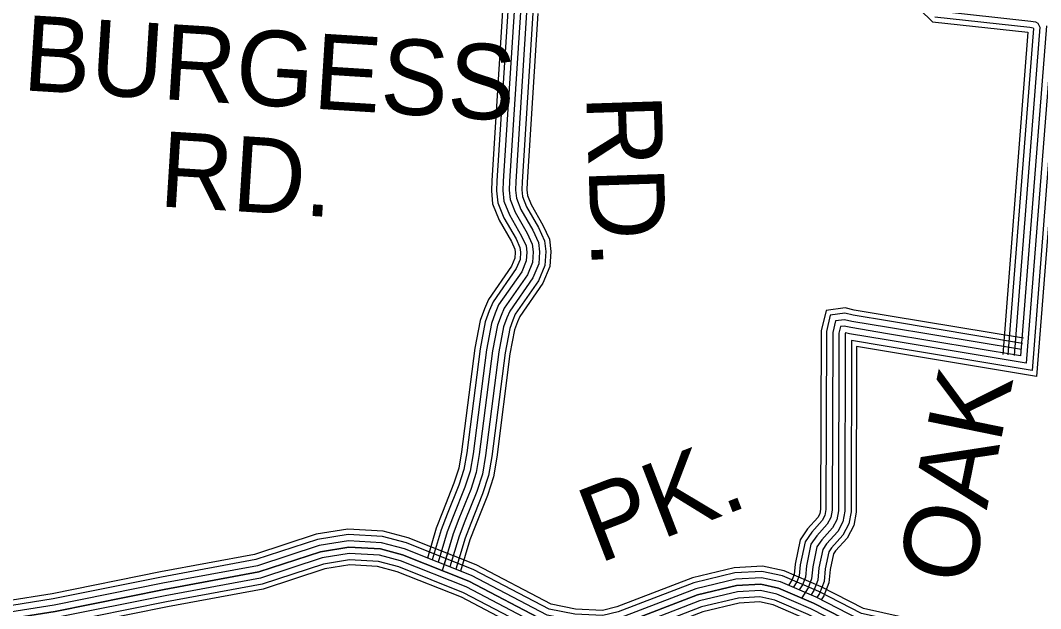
# Model space of a CAD drawing. Extents: x 1788175 to 1969470, y 584502 to 738744.
# Drawn here: x 1835948 to 1840962, y 632334 to 635221 of the extents above; entities that cross this region are included whole.
import ezdxf

# ---------------------------------------------------------------- set-up
doc = ezdxf.new("R2010")
doc.units = 0
for name, color, linetype in [('DESIGN - ROW - Right-of-Way and Easement Labels', 7, 'Continuous'), ('SURVEY - CONTOURS - Index with Text', 7, 'Continuous'), ('SURVEY - TRANSPORTATION - Roads', 7, 'Continuous')]:
    doc.layers.add(name, color=color, linetype=linetype)

msp = doc.modelspace()

# ---------------------------------------------------------------- linework, layer by layer
at = {"layer": 'SURVEY - CONTOURS - Index with Text'}
for points in [[(1840367.7, 635275.3), (1840429.8, 635214.9), (1840899.5, 635163), (1840775.4, 633581.8)], [(1840455.4, 635269.1), (1840914.3, 635218.4), (1840935.7, 635213.8), (1840948.6, 635208), (1840958.4, 635188), (1840831.9, 633577.3)], [(1840441.4, 635239.5), (1840909.3, 635187.8), (1840925.7, 635184.2), (1840926.8, 635182), (1840801, 633579.7)], [(1841078.3, 635210.9), (1840941.9, 633473.8)], [(1840989.9, 635194), (1840862.8, 633574.9)], [(1840989.9, 635194), (1840862.8, 633574.9)], [(1841021.5, 635200.1), (1840891.1, 633538.8)], [(1841053.1, 635206.1), (1840919.3, 633502.6)], [(1840877.2, 633661.4), (1840222.7, 633770.3), (1840045.5, 633799.3), (1840001, 633809.8), (1839907, 633798), (1839883, 633696.8), (1839880.2, 632822.2), (1839876.3, 632799.3), (1839866.7, 632781.2), (1839816.8, 632726.1), (1839780.1, 632672.5), (1839754.7, 632552.1), (1839750.1, 632501.4), (1839740.3, 632476.6), (1839722.4, 632448.1)], [(1840873, 633636.1), (1840218.5, 633744.9), (1840040.4, 633774.1), (1839999.6, 633783.7), (1839927.9, 633774.7), (1839908.7, 633693.7), (1839905.9, 632820), (1839901, 632790.9), (1839887.9, 632766.3), (1839837, 632710.1), (1839804.2, 632662.2), (1839780.2, 632548.3), (1839775.4, 632495.4), (1839763.4, 632464.9), (1839746.3, 632437.9)], [(1840867.9, 633605.5), (1840213.5, 633714.3), (1840034.4, 633743.6), (1839997.9, 633752.2), (1839953.1, 633746.6), (1839939.7, 633690.1), (1839936.9, 632817.4), (1839930.7, 632780.7), (1839913.4, 632748.3), (1839861.4, 632690.9), (1839833.2, 632649.8), (1839810.9, 632543.7), (1839805.8, 632488.2), (1839791.1, 632450.8), (1839775.1, 632425.5)], [(1840862.8, 633574.9), (1840208.4, 633683.7), (1840028.3, 633713.2), (1839996.2, 633720.8), (1839978.3, 633718.5), (1839970.7, 633686.4), (1839967.9, 632814.7), (1839960.4, 632770.6), (1839939, 632730.3), (1839885.8, 632671.6), (1839862.3, 632637.3), (1839841.6, 632539.1), (1839836.3, 632481), (1839818.9, 632436.8), (1839787.8, 632387.4)], [(1840862.8, 633574.9), (1840208.4, 633683.7), (1840028.3, 633713.2), (1839996.2, 633720.8), (1839978.3, 633718.5), (1839970.7, 633686.4), (1839967.9, 632814.7), (1839960.4, 632770.6), (1839939, 632730.3), (1839885.8, 632671.6), (1839862.3, 632637.3), (1839841.6, 632539.1), (1839836.3, 632481), (1839818.9, 632436.8), (1839804, 632413.1)], [(1840891.1, 633538.8), (1840203.4, 633653.2), (1840022.2, 633682.8), (1840002.8, 633687.4), (1840001.7, 633682.8), (1839998.9, 632812.1), (1839990.2, 632760.5), (1839964.5, 632712.4), (1839910.2, 632652.4), (1839891.3, 632624.9), (1839872.3, 632534.4), (1839866.8, 632473.8), (1839846.7, 632422.7), (1839832.8, 632400.8)], [(1840919.3, 633502.6), (1840198.3, 633622.6), (1840032.6, 633649.7), (1840029.8, 632809.4), (1840019.9, 632750.4), (1839990.1, 632694.4), (1839934.6, 632633.1), (1839920.4, 632612.4), (1839903, 632529.8), (1839897.3, 632466.6), (1839874.5, 632408.6), (1839861.6, 632388.2)], [(1840941.9, 633473.8), (1840194.3, 633598.2), (1840057.2, 633620.6), (1840054.6, 632807.3), (1840043.6, 632742.3), (1840010.5, 632680.1), (1839954, 632617.8), (1839943.6, 632602.5), (1839927.5, 632526.2), (1839921.6, 632460.8), (1839896.6, 632397.4), (1839883.7, 632376.9)], [(1841380.2, 632093.3), (1840922.1, 632170.4), (1840362.2, 632274.4), (1840090.4, 632334.8), (1839883.1, 632440.9), (1839700.9, 632519), (1839594.2, 632542.1), (1839454.9, 632534.9), (1839250.1, 632485.8), (1838878.8, 632342.6), (1838808, 632325.5), (1838675.8, 632331.9), (1838556, 632355.9), (1838187.8, 632548.5), (1837854.1, 632680.8), (1837731.3, 632713.8), (1837557.4, 632724.3), (1837402.1, 632698.8), (1837098.5, 632599.5), (1836637.1, 632513.8), (1836103.9, 632406.8), (1835646.4, 632334.4), (1835243.3, 632264.3)], [(1841376.3, 632067.9), (1840917.6, 632145.1), (1840357, 632249.2), (1840081.6, 632310.4), (1839872.1, 632417.6), (1839693.1, 632494.4), (1839592.1, 632516.2), (1839458.6, 632509.3), (1839257.7, 632461.1), (1838886.4, 632318), (1838810.4, 632299.6), (1838672.7, 632306.3), (1838547.3, 632331.4), (1838177.1, 632525.1), (1837846, 632656.3), (1837727.1, 632688.3), (1837558.7, 632698.5), (1837408.2, 632673.8), (1837104.9, 632574.6), (1836641.9, 632488.6), (1836108.5, 632381.4), (1835650.6, 632309), (1835247.7, 632238.9)], [(1841371.5, 632037.3), (1840912.2, 632114.6), (1840350.8, 632218.8), (1840071, 632281), (1839859, 632389.6), (1839683.6, 632464.7), (1839589.6, 632485.1), (1839463.1, 632478.5), (1839267, 632431.5), (1838895.7, 632288.3), (1838813.4, 632268.4), (1838668.9, 632275.4), (1838536.9, 632301.9), (1838164.1, 632496.8), (1837836.3, 632626.9), (1837722.1, 632657.5), (1837560.3, 632667.3), (1837415.6, 632643.6), (1837112.6, 632544.5), (1836647.8, 632458.2), (1836113.9, 632350.9), (1835655.7, 632278.4), (1835253, 632208.4)], [(1835258.3, 632177.8), (1835660.7, 632247.8), (1836119.4, 632320.4), (1836653.7, 632427.7), (1837120.3, 632514.4), (1837422.9, 632613.4), (1837561.9, 632636.2), (1837717.1, 632626.8), (1837826.5, 632597.4), (1838151.2, 632468.6), (1838526.4, 632272.4), (1838665, 632244.6), (1838816.3, 632237.2), (1838905, 632258.7), (1839276.2, 632401.8), (1839467.5, 632447.7), (1839587.1, 632453.9), (1839674.1, 632435.1), (1839845.8, 632361.5), (1840060.5, 632251.6), (1840344.6, 632188.5), (1840906.8, 632084.1), (1841366.8, 632006.6)], [(1841366.8, 632006.6), (1840906.8, 632084.1), (1840344.6, 632188.5), (1840060.5, 632251.6), (1839845.8, 632361.5), (1839674.1, 632435.1), (1839587.1, 632453.9), (1839467.5, 632447.7), (1839276.2, 632401.8), (1838905, 632258.7), (1838816.3, 632237.2), (1838665, 632244.6), (1838526.4, 632272.4), (1838151.2, 632468.6), (1837826.5, 632597.4), (1837717.1, 632626.8), (1837561.9, 632636.2), (1837422.9, 632613.4), (1837120.3, 632514.4), (1836653.7, 632427.7), (1836119.4, 632320.4), (1835660.7, 632247.8), (1835258.3, 632177.8)], [(1841362.1, 631976), (1840901.4, 632053.5), (1840338.4, 632158.1), (1840049.9, 632222.2), (1839832.6, 632333.4), (1839664.6, 632405.4), (1839584.6, 632422.7), (1839472, 632416.9), (1839285.4, 632372.2), (1838914.2, 632229), (1838819.3, 632206.1), (1838661.2, 632213.7), (1838516, 632242.8), (1838138.3, 632440.4), (1837816.7, 632567.9), (1837712.1, 632596), (1837563.5, 632605), (1837430.3, 632583.2), (1837127.9, 632484.3), (1836659.6, 632397.3), (1836124.9, 632289.9), (1835665.8, 632217.2), (1835263.6, 632147.3)], [(1841357.3, 631945.4), (1840896, 632023), (1840332.2, 632127.7), (1840039.3, 632192.8), (1839819.4, 632305.3), (1839655.2, 632375.7), (1839582, 632391.6), (1839476.4, 632386.1), (1839294.7, 632342.5), (1838923.5, 632199.4), (1838822.3, 632174.9), (1838657.4, 632182.9), (1838505.6, 632213.3), (1838125.3, 632412.2), (1837807, 632538.4), (1837707.1, 632565.3), (1837565.1, 632573.9), (1837437.7, 632553), (1837135.6, 632454.1), (1836665.5, 632366.8), (1836130.4, 632259.4), (1835670.9, 632186.7), (1835269, 632116.8)], [(1841353.5, 631920.9), (1840891.6, 631998.7), (1840327.3, 632103.5), (1840030.8, 632169.4), (1839808.9, 632283), (1839647.6, 632352.1), (1839580, 632366.7), (1839480, 632361.5), (1839302, 632318.8), (1838930.9, 632175.7), (1838824.6, 632150), (1838654.4, 632158.3), (1838497.2, 632189.8), (1838115, 632389.7), (1837799.2, 632514.9), (1837703.1, 632540.8), (1837566.3, 632549), (1837443.6, 632528.9), (1837141.7, 632430.1), (1836670.2, 632342.6), (1836134.7, 632235), (1835674.9, 632162.3), (1835273.2, 632092.4)]]:
    msp.add_lwpolyline(points, dxfattribs=at)
at = {"layer": 'SURVEY - TRANSPORTATION - Roads'}
for points in [[(1838317.4, 635268.6), (1838264, 634435.8), (1838262.3, 634384.6), (1838268.7, 634320.5), (1838300.4, 634241.6), (1838360.7, 634136.7), (1838377.9, 634099.2), (1838379.8, 634083), (1838377.9, 634053.6), (1838362, 634015.4), (1838248.5, 633852.2), (1838228.4, 633805.4), (1838207.9, 633748.3), (1838181.7, 633612.6), (1838116.2, 633102.9), (1838102.7, 633022.9), (1838078.7, 632949.5), (1838021.6, 632807), (1837991.1, 632728.8), (1837948, 632582.5)], [(1838343.1, 635266.7), (1838289.7, 634434.6), (1838288.1, 634385.5), (1838293.9, 634326.7), (1838323.6, 634252.9), (1838383.6, 634148.5), (1838403, 634106.3), (1838405.6, 634083.7), (1838403.3, 634047.6), (1838384.7, 634003), (1838271.1, 633839.7), (1838252.4, 633796), (1838232.8, 633741.5), (1838207.1, 633608.6), (1838141.6, 633099.1), (1838127.8, 633016.7), (1838102.9, 632940.7), (1838045.5, 632797.6), (1838015.4, 632720.4), (1837972, 632573)], [(1838374, 635264.4), (1838320.6, 634433.1), (1838319.1, 634386.5), (1838324.3, 634334.2), (1838351.5, 634266.5), (1838411.2, 634162.7), (1838433.2, 634114.8), (1838436.7, 634084.5), (1838433.9, 634040.5), (1838412, 633988), (1838298.3, 633824.6), (1838281.2, 633784.6), (1838262.7, 633733.3), (1838237.8, 633603.7), (1838172.3, 633094.6), (1838157.9, 633009.3), (1838132.1, 632930.1), (1838074.3, 632786.1), (1838044.8, 632710.4), (1838000.9, 632561.6)], [(1838404.9, 635262), (1838351.6, 634431.6), (1838350.2, 634387.6), (1838354.8, 634341.7), (1838379.5, 634280), (1838438.7, 634176.9), (1838463.4, 634123.3), (1838467.9, 634085.3), (1838464.5, 634033.3), (1838439.3, 633973), (1838325.6, 633809.5), (1838310.1, 633773.3), (1838292.7, 633725), (1838268.4, 633598.7), (1838203, 633090), (1838188.1, 633001.8), (1838161.2, 632919.5), (1838103.1, 632774.7), (1838074.1, 632700.4), (1838021.1, 632520.2)], [(1838404.9, 635262), (1838351.6, 634431.6), (1838350.2, 634387.6), (1838354.8, 634341.7), (1838379.5, 634280), (1838438.7, 634176.9), (1838463.4, 634123.3), (1838467.9, 634085.3), (1838464.5, 634033.3), (1838439.3, 633973), (1838325.6, 633809.5), (1838310.1, 633773.3), (1838292.7, 633725), (1838268.4, 633598.7), (1838203, 633090), (1838188.1, 633001.8), (1838161.2, 632919.5), (1838103.1, 632774.7), (1838074.1, 632700.4), (1838029.9, 632550.1)], [(1838435.8, 635259.7), (1838382.6, 634430.1), (1838381.2, 634388.6), (1838385.2, 634349.1), (1838407.5, 634293.6), (1838466.3, 634191.1), (1838493.6, 634131.7), (1838499, 634086.2), (1838495.1, 634026.1), (1838466.7, 633958), (1838352.8, 633794.3), (1838338.9, 633761.9), (1838322.7, 633716.8), (1838299, 633593.8), (1838233.6, 633085.5), (1838218.3, 632994.4), (1838190.4, 632908.9), (1838132, 632763.3), (1838103.5, 632690.3), (1838058.8, 632538.6)], [(1838466.7, 635257.3), (1838413.5, 634428.6), (1838412.3, 634389.6), (1838415.6, 634356.6), (1838435.4, 634307.1), (1838493.9, 634205.3), (1838523.8, 634140.2), (1838530.1, 634087), (1838525.7, 634019), (1838494, 633943), (1838380.1, 633779.2), (1838367.8, 633750.5), (1838352.7, 633708.6), (1838329.6, 633588.9), (1838264.3, 633080.9), (1838248.5, 632987), (1838219.5, 632898.3), (1838160.8, 632751.9), (1838132.9, 632680.3), (1838087.7, 632527.1)], [(1838491.4, 635255.4), (1838438.2, 634427.4), (1838437, 634390.5), (1838439.8, 634362.5), (1838457.7, 634318), (1838515.9, 634216.7), (1838547.9, 634147), (1838554.9, 634087.7), (1838550.1, 634013.3), (1838515.8, 633931), (1838401.8, 633767.2), (1838390.8, 633741.5), (1838376.6, 633702), (1838354, 633585), (1838288.8, 633077.3), (1838272.6, 632981.1), (1838242.8, 632889.9), (1838183.8, 632742.8), (1838156.3, 632672.3), (1838110.8, 632518)]]:
    msp.add_lwpolyline(points, dxfattribs=at)

# ---------------------------------------------------------------- texts
at = {"layer": 'DESIGN - ROW - Right-of-Way and Easement Labels'}
for s, rotation, p in [('BURGESS', 356.3965, (1835954.6, 634878.9)), ('RD.', 271.8718, (1838728.6, 634853.3)), ('RD.', 356.3965, (1836625.3, 634309)), ('OAK', 78.4852, (1840619.9, 632438.5)), ('PK.', 21.0868, (1838790.1, 632554.1))]:
    msp.add_text(s, height=370, rotation=rotation, dxfattribs=at).set_placement(p)

doc.saveas('drawing.dxf')
